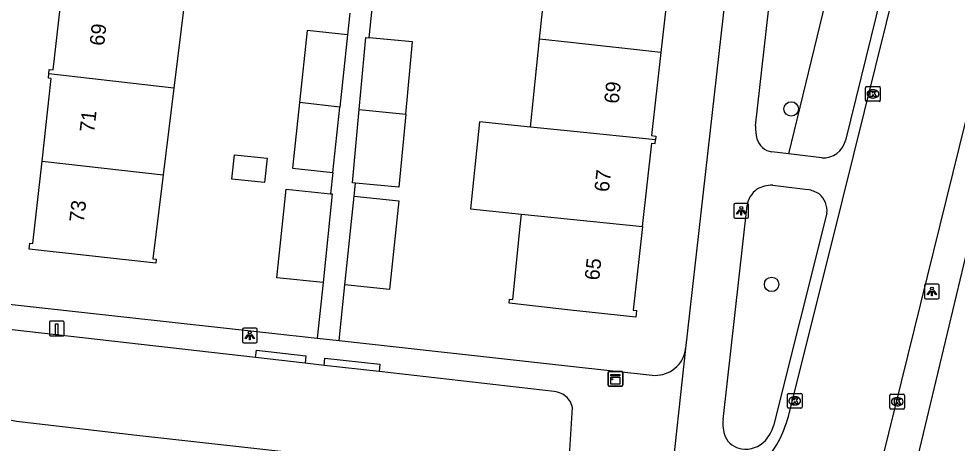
# Model space of a CAD drawing. Extents: x 162026 to 163499, y 387297 to 388169.
# Drawn here: x 162462.5 to 162526.3, y 387955.1 to 387983.9 of the extents above; entities that cross this region are included whole.
import ezdxf

# ---------------------------------------------------------------- set-up
doc = ezdxf.new("R2010")
doc.units = 0
for name, color, linetype in [('IMGEO_Boom', 7, 'Continuous'), ('IMGEO_Groenvoorziening', 7, 'Continuous'), ('IMGEO_Kast', 7, 'Continuous'), ('IMGEO_Kolk', 7, 'Continuous'), ('IMGEO_Laadpaal', 7, 'Continuous'), ('IMGEO_Lichtpunt', 7, 'Continuous'), ('IMGEO_Pand', 7, 'Continuous'), ('IMGEO_Pand_nummerreeks', 7, 'Continuous'), ('IMGEO_Rijbaan_lokaal_open', 7, 'Continuous'), ('IMGEO_Voetpad_open', 7, 'Continuous')]:
    doc.layers.add(name, color=color, linetype=linetype)

msp = doc.modelspace()

# ---------------------------------------------------------------- linework, layer by layer
at = {"layer": 'IMGEO_Boom'}
for centre in [(162514.996, 387977.787), (162513.667, 387965.871)]:
    msp.add_circle(centre, 0.489, dxfattribs=at)
at = {"layer": 'IMGEO_Groenvoorziening'}
msp.add_lwpolyline([(162520.592, 387998.525), (162514.819, 387974.734)], dxfattribs=at)
at = {"layer": 'IMGEO_Kast'}
for p, q in [((162502.561, 387959.038), (162502.561, 387959.879)), ((162502.561, 387959.879), (162502.561, 387959.038)), ((162502.636, 387959.963), (162503.477, 387959.963)), ((162503.477, 387959.963), (162502.636, 387959.963)), ((162503.561, 387959.888), (162503.561, 387959.047)), ((162503.561, 387959.047), (162503.561, 387959.888)), ((162503.486, 387958.963), (162502.645, 387958.963)), ((162502.645, 387958.963), (162503.486, 387958.963))]:
    msp.add_line(p, q, dxfattribs=at)
for points in [[(162502.756, 387959.753), (162503.356, 387959.753), (162503.356, 387959.668), (162502.756, 387959.668), (162502.756, 387959.753)], [(162502.756, 387959.578), (162503.356, 387959.578), (162503.356, 387959.089), (162502.756, 387959.089), (162502.756, 387959.578)]]:
    msp.add_lwpolyline(points, dxfattribs=at)
msp.add_circle((162502.84, 387959.427), 0.0377, dxfattribs=at)
for centre, start, end in [((162502.639, 387959.885), 92.4484, 184.28452), ((162502.639, 387959.885), 92.4484, 184.28452), ((162503.483, 387959.885), 2.4484, 94.28452), ((162503.483, 387959.885), 2.4484, 94.28452), ((162502.639, 387959.041), 182.4484, 274.28452), ((162502.639, 387959.041), 182.4484, 274.28452), ((162503.483, 387959.041), 272.4484, 4.28452), ((162503.483, 387959.041), 272.4484, 4.28452)]:
    msp.add_arc(centre, 0.0779, start, end, dxfattribs=at)
at = {"layer": 'IMGEO_Kolk'}
for p, q in [((162520.123, 387979.303), (162520.975, 387979.303)), ((162520.048, 387978.377), (162520.048, 387979.229)), ((162520.536, 387979.083), (162520.561, 387979.083)), ((162521.049, 387979.229), (162521.049, 387978.377)), ((162520.975, 387978.303), (162520.123, 387978.303)), ((162520.559, 387978.523), (162520.534, 387978.523)), ((162514.734, 387957.536), (162514.734, 387958.388)), ((162514.809, 387958.462), (162515.661, 387958.462)), ((162515.735, 387958.388), (162515.735, 387957.536)), ((162521.697, 387957.479), (162521.697, 387958.331)), ((162521.772, 387958.405), (162522.624, 387958.405)), ((162522.698, 387958.331), (162522.698, 387957.479)), ((162515.245, 387957.682), (162515.22, 387957.682)), ((162515.222, 387958.242), (162515.247, 387958.242)), ((162522.185, 387958.185), (162522.21, 387958.185)), ((162515.661, 387957.462), (162514.809, 387957.462)), ((162522.624, 387957.405), (162521.772, 387957.405)), ((162522.208, 387957.625), (162522.183, 387957.625))]:
    msp.add_line(p, q, dxfattribs=at)
for points in [[(162520.123, 387979.303), (162520.975, 387979.303)], [(162520.048, 387978.377), (162520.048, 387979.229)], [(162520.369, 387979.003), (162520.492, 387979.003), (162520.492, 387978.852), (162520.622, 387979.003), (162520.786, 387979.003), (162520.64, 387978.852), (162520.793, 387978.603), (162520.641, 387978.603), (162520.556, 387978.767), (162520.492, 387978.7), (162520.492, 387978.603), (162520.369, 387978.603), (162520.369, 387979.003)], [(162521.049, 387979.229), (162521.049, 387978.377)], [(162520.975, 387978.303), (162520.123, 387978.303)], [(162514.734, 387957.536), (162514.734, 387958.388)], [(162514.809, 387958.462), (162515.661, 387958.462)], [(162515.735, 387958.388), (162515.735, 387957.536)], [(162521.697, 387957.479), (162521.697, 387958.331)], [(162521.772, 387958.405), (162522.624, 387958.405)], [(162522.698, 387958.331), (162522.698, 387957.479)], [(162515.055, 387958.162), (162515.178, 387958.162), (162515.178, 387958.011), (162515.308, 387958.162), (162515.472, 387958.162), (162515.326, 387958.011), (162515.479, 387957.762), (162515.327, 387957.762), (162515.242, 387957.926), (162515.178, 387957.859), (162515.178, 387957.762), (162515.055, 387957.762), (162515.055, 387958.162)], [(162522.018, 387958.105), (162522.141, 387958.105), (162522.141, 387957.954), (162522.271, 387958.105), (162522.435, 387958.105), (162522.289, 387957.954), (162522.442, 387957.705), (162522.29, 387957.705), (162522.205, 387957.869), (162522.141, 387957.802), (162522.141, 387957.705), (162522.018, 387957.705), (162522.018, 387958.105)], [(162515.661, 387957.462), (162514.809, 387957.462)], [(162522.624, 387957.405), (162521.772, 387957.405)]]:
    msp.add_lwpolyline(points, dxfattribs=at)
for centre, start, end in [((162520.125, 387979.227), 91.55205, 178.44795), ((162520.125, 387979.227), 91.55205, 178.44795), ((162520.973, 387979.227), 1.55205, 88.44795), ((162520.973, 387979.227), 1.55205, 88.44795), ((162520.125, 387978.379), 181.55205, 268.44795), ((162520.125, 387978.379), 181.55205, 268.44795), ((162520.973, 387978.379), 271.55205, 358.44795), ((162520.973, 387978.379), 271.55205, 358.44795), ((162514.811, 387958.386), 91.55205, 178.44795), ((162514.811, 387958.386), 91.55205, 178.44795), ((162515.659, 387958.386), 1.55205, 88.44795), ((162515.659, 387958.386), 1.55205, 88.44795), ((162521.774, 387958.329), 91.55205, 178.44795), ((162521.774, 387958.329), 91.55205, 178.44795), ((162522.622, 387958.329), 1.55205, 88.44795), ((162522.622, 387958.329), 1.55205, 88.44795), ((162514.811, 387957.538), 181.55205, 268.44795), ((162514.811, 387957.538), 181.55205, 268.44795), ((162515.659, 387957.538), 271.55205, 358.44795), ((162515.659, 387957.538), 271.55205, 358.44795), ((162521.774, 387957.481), 181.55205, 268.44795), ((162521.774, 387957.481), 181.55205, 268.44795), ((162522.622, 387957.481), 271.55205, 358.44795), ((162522.622, 387957.481), 271.55205, 358.44795)]:
    msp.add_arc(centre, 0.0765, start, end, dxfattribs=at)
for centre, major_axis, ratio, start_param, end_param in [((162520.535, 387978.803), (-0.387, 0.002), 0.722429, 4.712389, 7.853982), ((162520.56, 387978.803), (-0.39, 0.002), 0.717154, 1.570796, 4.712389), ((162515.221, 387957.962), (-0.387, 0.002), 0.722429, 4.712389, 7.853982), ((162515.246, 387957.962), (-0.39, 0.002), 0.717154, 1.570796, 4.712389), ((162522.184, 387957.905), (-0.387, 0.002), 0.722429, 4.712389, 7.853982), ((162522.209, 387957.905), (-0.39, 0.002), 0.717154, 1.570796, 4.712389)]:
    msp.add_ellipse(centre, major_axis=major_axis, ratio=ratio, start_param=start_param, end_param=end_param, dxfattribs=at)
at = {"layer": 'IMGEO_Laadpaal'}
for p, q in [((162465.53, 387963.37), (162464.689, 387963.37)), ((162465.53, 387963.37), (162464.689, 387963.37)), ((162464.614, 387963.286), (162464.614, 387962.445)), ((162464.614, 387963.286), (162464.614, 387962.445)), ((162465.614, 387962.454), (162465.614, 387963.295)), ((162465.614, 387962.454), (162465.614, 387963.295)), ((162464.698, 387962.37), (162465.539, 387962.37)), ((162464.698, 387962.37), (162465.539, 387962.37))]:
    msp.add_line(p, q, dxfattribs=at)
msp.add_lwpolyline([(162465.029, 387963.183), (162465.189, 387963.183), (162465.189, 387962.45), (162465.029, 387962.45), (162465.029, 387963.183)], dxfattribs=at)
for centre, start, end in [((162464.692, 387963.292), 92.4484, 184.28452), ((162464.692, 387963.292), 92.4484, 184.28452), ((162465.536, 387963.292), 2.4484, 94.28452), ((162465.536, 387963.292), 2.4484, 94.28452), ((162464.692, 387962.448), 182.4484, 274.28452), ((162464.692, 387962.448), 182.4484, 274.28452), ((162465.536, 387962.448), 272.4484, 4.28452), ((162465.536, 387962.448), 272.4484, 4.28452)]:
    msp.add_arc(centre, 0.0779, start, end, dxfattribs=at)
at = {"layer": 'IMGEO_Lichtpunt'}
for p, q in [((162511.105, 387971.267), (162511.105, 387970.46)), ((162511.105, 387971.267), (162511.105, 387970.46)), ((162512.007, 387971.362), (162511.199, 387971.362)), ((162512.007, 387971.362), (162511.199, 387971.362)), ((162512.101, 387970.46), (162512.101, 387971.267)), ((162512.101, 387970.46), (162512.101, 387971.267)), ((162511.199, 387970.366), (162512.007, 387970.366)), ((162511.199, 387970.366), (162512.007, 387970.366)), ((162524.053, 387965.794), (162524.053, 387964.987)), ((162524.053, 387965.794), (162524.053, 387964.987)), ((162524.955, 387965.889), (162524.147, 387965.889)), ((162524.955, 387965.889), (162524.147, 387965.889)), ((162525.049, 387964.987), (162525.049, 387965.794)), ((162525.049, 387964.987), (162525.049, 387965.794)), ((162524.147, 387964.893), (162524.955, 387964.893)), ((162524.147, 387964.893), (162524.955, 387964.893)), ((162477.726, 387962.801), (162477.726, 387961.994)), ((162477.726, 387962.801), (162477.726, 387961.994)), ((162478.628, 387962.896), (162477.82, 387962.896)), ((162478.628, 387962.896), (162477.82, 387962.896)), ((162478.722, 387961.994), (162478.722, 387962.801)), ((162478.722, 387961.994), (162478.722, 387962.801)), ((162477.82, 387961.9), (162478.628, 387961.9)), ((162477.82, 387961.9), (162478.628, 387961.9))]:
    msp.add_line(p, q, dxfattribs=at)
for points in [[(162511.479, 387970.931), (162511.518, 387970.903), (162511.33, 387970.641), (162511.292, 387970.668), (162511.479, 387970.931)], [(162511.581, 387970.883), (162511.628, 387970.883), (162511.628, 387970.561), (162511.581, 387970.561), (162511.581, 387970.883)], [(162511.691, 387970.903), (162511.729, 387970.93), (162511.916, 387970.668), (162511.877, 387970.64), (162511.691, 387970.903)], [(162524.427, 387965.458), (162524.466, 387965.43), (162524.278, 387965.168), (162524.24, 387965.195), (162524.427, 387965.458)], [(162524.529, 387965.41), (162524.576, 387965.41), (162524.576, 387965.088), (162524.529, 387965.088), (162524.529, 387965.41)], [(162524.639, 387965.43), (162524.677, 387965.457), (162524.864, 387965.195), (162524.825, 387965.167), (162524.639, 387965.43)], [(162478.1, 387962.465), (162478.139, 387962.437), (162477.951, 387962.175), (162477.913, 387962.202), (162478.1, 387962.465)], [(162478.202, 387962.417), (162478.249, 387962.417), (162478.249, 387962.095), (162478.202, 387962.095), (162478.202, 387962.417)], [(162478.312, 387962.437), (162478.35, 387962.464), (162478.537, 387962.202), (162478.498, 387962.174), (162478.312, 387962.437)]]:
    msp.add_lwpolyline(points, dxfattribs=at)
for centre in [(162511.604, 387971.065), (162524.552, 387965.592), (162478.225, 387962.599)]:
    msp.add_circle(centre, 0.0994, dxfattribs=at)
for centre, start, end in [((162511.199, 387971.267), 90, 180), ((162511.199, 387971.267), 90, 180), ((162512.007, 387971.267), 0, 90), ((162512.007, 387971.267), 0, 90), ((162511.199, 387970.46), 180, 270), ((162511.199, 387970.46), 180, 270), ((162512.007, 387970.46), 270, 0), ((162512.007, 387970.46), 270, 360), ((162524.147, 387965.794), 90, 180), ((162524.147, 387965.794), 90, 180), ((162524.955, 387965.794), 0, 90), ((162524.955, 387965.794), 0, 90), ((162524.147, 387964.987), 180, 270), ((162524.147, 387964.987), 180, 270), ((162524.955, 387964.987), 270, 0), ((162524.955, 387964.987), 270, 360), ((162477.82, 387962.801), 90, 180), ((162477.82, 387962.801), 90, 180), ((162478.628, 387962.801), 0, 90), ((162478.628, 387962.801), 0, 90), ((162477.82, 387961.994), 180, 270), ((162477.82, 387961.994), 180, 270), ((162478.628, 387961.994), 270, 0), ((162478.628, 387961.994), 270, 360)]:
    msp.add_arc(centre, 0.0946, start, end, dxfattribs=at)
at = {"layer": 'IMGEO_Pand'}
for points in [[(162497.904, 387982.525), (162498.506, 387988.307)], [(162507.152, 387987.42), (162507.128, 387987.204), (162506.768, 387987.244), (162506.142, 387981.608)], [(162464.579, 387980.17), (162464.611, 387980.463), (162464.878, 387980.433), (162465.519, 387986.205)], [(162473.821, 387985.253), (162473.072, 387979.197)], [(162484.858, 387982.829), (162482.128, 387983.119), (162481.609, 387978.219)], [(162484.858, 387982.829), (162484.335, 387977.907)], [(162485.661, 387977.754), (162486.111, 387982.629), (162486.336, 387982.608)], [(162488.815, 387977.43), (162489.267, 387982.339), (162486.336, 387982.608)], [(162497.294, 387976.559), (162497.904, 387982.525)], [(162506.142, 387981.608), (162500, 387982.292), (162497.904, 387982.525)], [(162506.142, 387981.608), (162505.516, 387975.972), (162505.81, 387975.939), (162505.782, 387975.688)], [(162464.114, 387974.25), (162464.736, 387979.854), (162464.546, 387979.875), (162464.579, 387980.17)], [(162473.072, 387979.197), (162464.579, 387980.17)], [(162473.072, 387979.197), (162472.343, 387973.306)], [(162481.609, 387978.219), (162481.137, 387973.769), (162483.866, 387973.48)], [(162484.335, 387977.907), (162481.609, 387978.219)], [(162483.866, 387973.48), (162484.335, 387977.907)], [(162485.396, 387972.756), (162485.203, 387972.774), (162485.661, 387977.754)], [(162488.815, 387977.43), (162488.359, 387972.483), (162485.396, 387972.756)], [(162485.661, 387977.754), (162488.815, 387977.43)], [(162497.294, 387976.559), (162493.819, 387976.916), (162493.21, 387970.993), (162496.685, 387970.637)], [(162505.782, 387975.688), (162500, 387976.281), (162497.294, 387976.559)], [(162504.893, 387969.795), (162505.523, 387975.462), (162505.754, 387975.437), (162505.782, 387975.688)], [(162472.343, 387973.306), (162472.26, 387972.575), (162471.648, 387967.612), (162471.866, 387967.587), (162471.835, 387967.308), (162463.237, 387968.263), (162463.282, 387968.667), (162463.491, 387968.644), (162464.114, 387974.25)], [(162464.114, 387974.25), (162472.343, 387973.306)], [(162479.407, 387974.433), (162479.231, 387972.78), (162477.013, 387973.015), (162477.188, 387974.668), (162479.407, 387974.433)], [(162483.198, 387965.993), (162480.072, 387966.317), (162480.695, 387972.339), (162483.712, 387972.027)], [(162483.712, 387972.027), (162483.821, 387972.016), (162483.198, 387965.993)], [(162484.69, 387965.839), (162485.313, 387971.861)], [(162485.313, 387971.861), (162488.345, 387971.548), (162487.723, 387965.525), (162484.69, 387965.839)], [(162504.893, 387969.795), (162504.264, 387964.13), (162504.488, 387964.105), (162504.436, 387963.636), (162500, 387964.129), (162495.839, 387964.592), (162495.869, 387964.861), (162496.088, 387964.837), (162496.598, 387969.811), (162496.685, 387970.637)], [(162496.685, 387970.637), (162500, 387970.297), (162504.893, 387969.795)]]:
    msp.add_lwpolyline(points, dxfattribs=at)
at = {"layer": 'IMGEO_Rijbaan_lokaal_open'}
for points in [[(162514.201, 387925.691), (162532.541, 388000)], [(162514.802, 387956.907), (162518.487, 387971.582), (162525.22, 387998.806)], [(162458.556, 387957.341), (162462.373, 387956.575), (162470.553, 387955.636), (162483.798, 387954.161), (162500.686, 387952.461)]]:
    msp.add_lwpolyline(points, dxfattribs=at)
msp.add_arc((162507.344, 387958.866), 7.711, 318.00677, 345.28287, dxfattribs=at)
at = {"layer": 'IMGEO_Voetpad_open'}
for points in [[(162519.936, 388069.141), (162512.154, 388000), (162507.826, 387961.519)], [(162512.564, 387976.628), (162514.933, 387997.495)], [(162523.869, 387996.746), (162518.677, 387975.65)], [(162486.336, 387982.608), (162486.609, 387985.268)], [(162485.014, 387984.299), (162484.858, 387982.829)], [(162514.819, 387974.734), (162513.672, 387974.87)], [(162517.073, 387974.467), (162514.819, 387974.734)], [(162483.866, 387973.48), (162483.712, 387972.027)], [(162485.313, 387971.861), (162485.396, 387972.756)], [(162513.741, 387972.607), (162516.126, 387972.32)], [(162523.492, 387953.657), (162527.962, 387972.402), (162527.968, 387972.428), (162528.03, 387972.634), (162528.11, 387972.835)], [(162510.381, 387956.702), (162511.997, 387971.219)], [(162517.421, 387970.707), (162513.8, 387956.259)], [(162483.198, 387965.993), (162482.808, 387962.218)], [(162484.298, 387962.053), (162484.69, 387965.839)], [(162459.803, 387964.756), (162482.808, 387962.218)], [(162478.621, 387960.905), (162462.098, 387962.79)], [(162482.808, 387962.218), (162484.298, 387962.053)], [(162484.298, 387962.053), (162500, 387960.321), (162505.56, 387959.706), (162505.743, 387959.694), (162505.927, 387959.699), (162506.109, 387959.72), (162506.289, 387959.757), (162506.465, 387959.81), (162506.636, 387959.878), (162506.799, 387959.962), (162506.955, 387960.06), (162507.101, 387960.171), (162507.237, 387960.295), (162507.361, 387960.43), (162507.472, 387960.576), (162507.57, 387960.732), (162507.653, 387960.895), (162507.722, 387961.066), (162507.775, 387961.242), (162507.813, 387961.421), (162507.826, 387961.519)], [(162507.826, 387961.519), (162506.745, 387951.733)], [(162478.621, 387960.905), (162478.673, 387961.402), (162482.035, 387961.018), (162481.983, 387960.521)], [(162481.983, 387960.521), (162478.621, 387960.905)], [(162483.28, 387960.373), (162483.331, 387960.87), (162487.062, 387960.444), (162487.011, 387959.947)], [(162483.28, 387960.373), (162481.983, 387960.521)], [(162487.011, 387959.947), (162483.28, 387960.373)], [(162499.948, 387954.258), (162500.144, 387957.501), (162500, 387957.888), (162499.934, 387957.994), (162499.859, 387958.093), (162499.775, 387958.185), (162499.683, 387958.269), (162499.584, 387958.345), (162499.479, 387958.412), (162499.368, 387958.469), (162499.252, 387958.515), (162499.133, 387958.552), (162499.011, 387958.577), (162498.896, 387958.591), (162487.011, 387959.947)]]:
    msp.add_lwpolyline(points, dxfattribs=at)
for centre, radius, start, end in [((162516.653, 387976.695), 4.09, 180.93443, 193.16883), ((162513.852, 387976.079), 1.223, 194.99117, 261.53602), ((162517.189, 387975.988), 1.526, 265.62597, 347.19389), ((162513.617, 387970.995), 1.635, 125.29581, 172.14175), ((162513.679, 387970.646), 1.962, 88.17914, 120.87488), ((162515.494, 387969.578), 2.814, 60.33507, 77.02592), ((162515.927, 387970.867), 1.502, 353.87497, 50.29721), ((162512.656, 387956.358), 2.301, 171.41459, 200.99652), ((162511.04, 387957.147), 2.9, 319.45191, 342.166), ((162511.836, 387956.152), 1.464, 204.97021, 261.73447), ((162511.898, 387956.533), 1.85, 261.5011, 316.61776)]:
    msp.add_arc(centre, radius, start, end, dxfattribs=at)

# ---------------------------------------------------------------- texts
at = {"layer": 'IMGEO_Pand_nummerreeks'}
for s, rotation, p in [('69', 83.45336, (162468.33, 387982.04)), ('69', 83.68431, (162503.276, 387978.111)), ('71', 83.45336, (162467.654, 387976.154)), ('67', 83.68622, (162502.611, 387972.113)), ('73', 83.45336, (162466.953, 387970.044)), ('65', 83.68431, (162501.949, 387966.116))]:
    msp.add_text(s, height=1, rotation=rotation, dxfattribs=at).set_placement(p)

doc.saveas('drawing.dxf')
